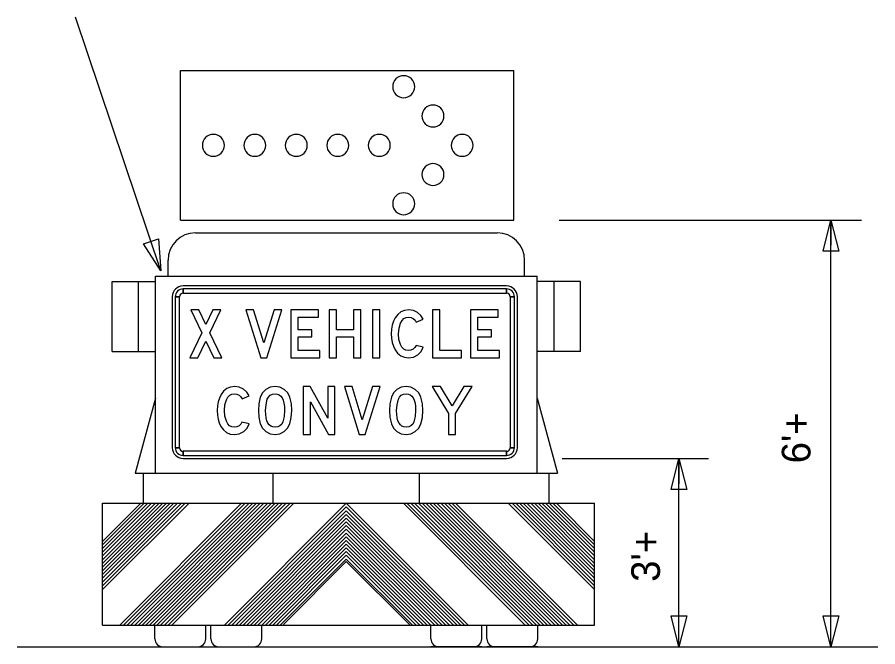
# Model space of a CAD drawing. Extents: x 1807779 to 1818251, y 673292 to 678849.
# Drawn here: x 1817437.6 to 1817617.7, y 677196.4 to 677328.1 of the extents above; entities that cross this region are included whole.
import ezdxf

# ---------------------------------------------------------------- set-up
doc = ezdxf.new("R2010")
doc.units = 0
doc.layers.add('DSN_RDWY_Drive', color=7, linetype='Continuous')

msp = doc.modelspace()

# ---------------------------------------------------------------- linework, layer by layer
at = {"layer": 'DSN_RDWY_Drive'}
for p, q in [((1817467.69, 677275.08), (1817449.84, 677328.15)), ((1817471.79, 677316.98), (1817541.56, 677316.98)), ((1817471.79, 677285.69), (1817471.79, 677316.98)), ((1817541.56, 677285.69), (1817541.56, 677316.98)), ((1817471.79, 677285.69), (1817541.56, 677285.69)), ((1817551.03, 677285.69), (1817614.3, 677285.69)), ((1817607.93, 677196.38), (1817607.93, 677285.69)), ((1817607.93, 677285.69), (1817607.93, 677280.45)), ((1817474.93, 677283.01), (1817538.07, 677283.01)), ((1817469.19, 677273.98), (1817469.19, 677277.28)), ((1817543.82, 677273.98), (1817543.82, 677277.28)), ((1817466.59, 677232.72), (1817466.59, 677273.98)), ((1817466.59, 677273.98), (1817546.42, 677273.98)), ((1817546.42, 677232.72), (1817546.42, 677273.98)), ((1817457.48, 677258.15), (1817457.48, 677272.82)), ((1817457.48, 677272.82), (1817466.59, 677272.82)), ((1817463, 677258.15), (1817463, 677272.82)), ((1817555.52, 677272.82), (1817546.42, 677272.82)), ((1817550.01, 677258.15), (1817550.01, 677272.82)), ((1817555.52, 677258.15), (1817555.52, 677272.82)), ((1817540.05, 677271.91), (1817472.33, 677271.91)), ((1817472.33, 677270.41), (1817472.33, 677271.28)), ((1817540.05, 677271.28), (1817540.05, 677270.41)), ((1817470.08, 677269.65), (1817470.08, 677238.05)), ((1817470.7, 677269.65), (1817471.58, 677269.65)), ((1817540.8, 677269.65), (1817541.68, 677269.65)), ((1817542.3, 677238.05), (1817542.3, 677269.65)), ((1817457.48, 677258.15), (1817466.59, 677258.15)), ((1817555.52, 677258.15), (1817546.42, 677258.15)), ((1817466.59, 677248.43), (1817462.27, 677232.72)), ((1817546.42, 677248.43), (1817550.73, 677232.72)), ((1817471.58, 677238.05), (1817470.7, 677238.05)), ((1817541.68, 677238.05), (1817540.8, 677238.05)), ((1817472.33, 677236.42), (1817472.33, 677237.3)), ((1817540.05, 677237.3), (1817540.05, 677236.42)), ((1817472.33, 677235.8), (1817540.05, 677235.8)), ((1817551.68, 677235.8), (1817582.29, 677235.8)), ((1817576.12, 677196.38), (1817576.12, 677235.8)), ((1817576.12, 677235.8), (1817576.12, 677230.47)), ((1817462.27, 677232.72), (1817550.73, 677232.72)), ((1817464.07, 677226.41), (1817464.07, 677232.72)), ((1817491.19, 677226.41), (1817491.19, 677232.6)), ((1817521.82, 677226.41), (1817521.82, 677232.6)), ((1817548.94, 677226.41), (1817548.94, 677232.72)), ((1817455.5, 677226.41), (1817558.45, 677226.41)), ((1817455.5, 677226.41), (1817558.45, 677226.41)), ((1817455.5, 677226.41), (1817558.45, 677226.41)), ((1817455.5, 677226.41), (1817558.45, 677226.41)), ((1817455.5, 677200.91), (1817455.5, 677226.41)), ((1817455.5, 677218.43), (1817463.48, 677226.41)), ((1817455.5, 677209.15), (1817472.76, 677226.41)), ((1817455.5, 677209.93), (1817471.97, 677226.41)), ((1817455.5, 677210.72), (1817471.19, 677226.41)), ((1817455.5, 677211.49), (1817470.42, 677226.41)), ((1817455.5, 677212.27), (1817469.64, 677226.41)), ((1817455.5, 677213.05), (1817468.86, 677226.41)), ((1817455.5, 677213.82), (1817468.09, 677226.41)), ((1817455.5, 677214.6), (1817467.31, 677226.41)), ((1817455.5, 677215.38), (1817466.53, 677226.41)), ((1817455.5, 677216.16), (1817465.75, 677226.41)), ((1817455.5, 677216.93), (1817464.98, 677226.41)), ((1817455.5, 677217.71), (1817464.2, 677226.41)), ((1817455.5, 677208.38), (1817473.51, 677226.39)), ((1817459.09, 677200.91), (1817484.59, 677226.41)), ((1817459.86, 677200.91), (1817485.36, 677226.41)), ((1817460.64, 677200.91), (1817486.14, 677226.41)), ((1817461.43, 677200.91), (1817486.92, 677226.41)), ((1817462.2, 677200.91), (1817487.69, 677226.41)), ((1817462.98, 677200.91), (1817488.47, 677226.41)), ((1817463.76, 677200.91), (1817489.26, 677226.41)), ((1817464.54, 677200.91), (1817490.04, 677226.41)), ((1817465.31, 677200.91), (1817490.81, 677226.41)), ((1817466.09, 677200.91), (1817491.59, 677226.41)), ((1817466.87, 677200.91), (1817492.37, 677226.41)), ((1817467.64, 677200.91), (1817493.14, 677226.41)), ((1817468.42, 677200.91), (1817493.92, 677226.41)), ((1817469.2, 677200.91), (1817494.69, 677226.4)), ((1817469.98, 677200.91), (1817495.48, 677226.41)), ((1817481.01, 677200.91), (1817506.5, 677226.41)), ((1817481.78, 677200.91), (1817506.5, 677225.64)), ((1817532, 677200.91), (1817506.5, 677226.41)), ((1817531.19, 677200.96), (1817506.5, 677225.64)), ((1817543.96, 677200.91), (1817518.47, 677226.41)), ((1817544.74, 677200.91), (1817519.25, 677226.4)), ((1817545.52, 677200.91), (1817520.02, 677226.41)), ((1817546.3, 677200.91), (1817520.8, 677226.41)), ((1817547.07, 677200.91), (1817521.57, 677226.41)), ((1817547.85, 677200.91), (1817522.35, 677226.41)), ((1817548.63, 677200.91), (1817523.14, 677226.41)), ((1817549.4, 677200.91), (1817523.91, 677226.41)), ((1817550.18, 677200.91), (1817524.69, 677226.41)), ((1817550.97, 677200.91), (1817525.47, 677226.41)), ((1817551.75, 677200.91), (1817526.25, 677226.41)), ((1817552.52, 677200.91), (1817527.02, 677226.41)), ((1817553.3, 677200.91), (1817527.8, 677226.41)), ((1817554.08, 677200.91), (1817528.58, 677226.41)), ((1817554.85, 677200.91), (1817529.36, 677226.41)), ((1817558.45, 677208.38), (1817540.43, 677226.39)), ((1817558.45, 677209.15), (1817541.19, 677226.41)), ((1817558.45, 677209.93), (1817541.97, 677226.41)), ((1817558.45, 677210.72), (1817542.75, 677226.41)), ((1817558.45, 677211.49), (1817543.52, 677226.41)), ((1817558.45, 677212.27), (1817544.3, 677226.41)), ((1817558.45, 677213.05), (1817545.08, 677226.41)), ((1817558.45, 677213.82), (1817545.85, 677226.41)), ((1817558.45, 677214.6), (1817546.63, 677226.41)), ((1817558.45, 677215.38), (1817547.41, 677226.41)), ((1817558.45, 677216.16), (1817548.19, 677226.41)), ((1817558.45, 677216.93), (1817548.96, 677226.41)), ((1817558.45, 677217.71), (1817549.74, 677226.41)), ((1817558.45, 677218.43), (1817550.46, 677226.41)), ((1817558.45, 677200.91), (1817558.45, 677226.41)), ((1817482.56, 677200.91), (1817506.5, 677224.86)), ((1817483.34, 677200.91), (1817506.5, 677224.07)), ((1817530.45, 677200.91), (1817506.5, 677224.86)), ((1817529.67, 677200.91), (1817506.5, 677224.07)), ((1817484.11, 677200.91), (1817506.5, 677223.3)), ((1817484.89, 677200.91), (1817506.5, 677222.52)), ((1817485.67, 677200.91), (1817506.5, 677221.74)), ((1817528.9, 677200.91), (1817506.5, 677223.3)), ((1817528.12, 677200.91), (1817506.5, 677222.52)), ((1817527.34, 677200.91), (1817506.5, 677221.74)), ((1817486.44, 677200.91), (1817506.5, 677220.97)), ((1817487.23, 677200.91), (1817506.5, 677220.19)), ((1817526.57, 677200.91), (1817506.5, 677220.97)), ((1817525.79, 677200.91), (1817506.5, 677220.19)), ((1817488.01, 677200.91), (1817506.5, 677219.41)), ((1817488.79, 677200.91), (1817506.5, 677218.63)), ((1817525.01, 677200.91), (1817506.5, 677219.41)), ((1817524.22, 677200.91), (1817506.5, 677218.63)), ((1817489.56, 677200.91), (1817506.5, 677217.86)), ((1817490.34, 677200.91), (1817506.5, 677217.08)), ((1817491.12, 677200.91), (1817506.5, 677216.3)), ((1817523.45, 677200.91), (1817506.5, 677217.86)), ((1817522.67, 677200.91), (1817506.5, 677217.08)), ((1817521.89, 677200.91), (1817506.5, 677216.3)), ((1817491.89, 677200.91), (1817506.5, 677215.53)), ((1817492.67, 677200.91), (1817506.5, 677214.75)), ((1817521.12, 677200.91), (1817506.5, 677215.53)), ((1817520.34, 677200.91), (1817506.5, 677214.75)), ((1817493.32, 677201.06), (1817506.5, 677214.25)), ((1817519.84, 677200.91), (1817506.5, 677214.25)), ((1817455.5, 677200.91), (1817558.45, 677200.91)), ((1817455.5, 677200.91), (1817558.45, 677200.91)), ((1817455.5, 677200.91), (1817558.45, 677200.91)), ((1817455.5, 677200.91), (1817558.45, 677200.91)), ((1817466.44, 677198.03), (1817466.44, 677200.91)), ((1817477.07, 677198.03), (1817477.07, 677200.91)), ((1817478.17, 677198.03), (1817478.17, 677200.91)), ((1817488.81, 677198.03), (1817488.81, 677200.91)), ((1817524.2, 677198.03), (1817524.2, 677200.91)), ((1817534.83, 677198.03), (1817534.83, 677200.91)), ((1817535.93, 677198.03), (1817535.93, 677200.91)), ((1817546.57, 677198.03), (1817546.57, 677200.91)), ((1817437.62, 677196.38), (1817617.73, 677196.38)), ((1817466.44, 677196.38), (1817477.07, 677196.38)), ((1817466.44, 677196.38), (1817477.07, 677196.38)), ((1817466.44, 677196.38), (1817477.07, 677196.38)), ((1817466.44, 677196.38), (1817477.07, 677196.38)), ((1817478.17, 677196.38), (1817488.81, 677196.38)), ((1817478.17, 677196.38), (1817488.81, 677196.38)), ((1817478.17, 677196.38), (1817488.81, 677196.38)), ((1817478.17, 677196.38), (1817488.81, 677196.38)), ((1817534.83, 677196.38), (1817524.2, 677196.38)), ((1817534.83, 677196.38), (1817524.2, 677196.38)), ((1817534.83, 677196.38), (1817524.2, 677196.38)), ((1817534.83, 677196.38), (1817524.2, 677196.38)), ((1817546.57, 677196.38), (1817535.93, 677196.38)), ((1817546.57, 677196.38), (1817535.93, 677196.38)), ((1817546.57, 677196.38), (1817535.93, 677196.38)), ((1817546.57, 677196.38), (1817535.93, 677196.38))]:
    msp.add_line(p, q, dxfattribs=at)
for points in [[(1817606.31, 677279.19), (1817607.93, 677285.69), (1817609.56, 677279.19)], [(1817467.16, 677281.75), (1817467.69, 677275.08), (1817464.08, 677280.72)], [(1817540.05, 677271.28), (1817472.33, 677271.28), (1817472.33, 677270.41), (1817540.05, 677270.41), (1817540.05, 677271.28)], [(1817470.7, 677269.65), (1817470.7, 677238.05), (1817471.58, 677238.05), (1817471.58, 677269.65), (1817470.7, 677269.65)], [(1817541.68, 677238.05), (1817541.68, 677269.65), (1817540.8, 677269.65), (1817540.8, 677238.05), (1817541.68, 677238.05)], [(1817480.44, 677256.86), (1817477.94, 677262.11), (1817480.23, 677266.89), (1817478.55, 677266.89), (1817477.1, 677263.86), (1817475.66, 677266.89), (1817473.98, 677266.89), (1817476.26, 677262.1), (1817473.74, 677256.86), (1817475.42, 677256.86), (1817477.09, 677260.35), (1817478.76, 677256.86)], [(1817492.97, 677266.89), (1817491.38, 677266.89), (1817489.23, 677259.96), (1817487.08, 677266.89), (1817485.5, 677266.89), (1817488.61, 677256.86), (1817489.85, 677256.86)], [(1817500.97, 677258.38), (1817496.42, 677258.38), (1817496.42, 677261.22), (1817499.26, 677261.22), (1817499.26, 677262.73), (1817496.42, 677262.73), (1817496.42, 677265.38), (1817500.66, 677265.38), (1817500.66, 677266.89), (1817494.9, 677266.89), (1817494.9, 677256.86), (1817500.97, 677256.86)], [(1817509.52, 677256.86), (1817509.52, 677266.89), (1817508.01, 677266.89), (1817508.01, 677262.73), (1817504.41, 677262.73), (1817504.41, 677266.89), (1817502.9, 677266.89), (1817502.9, 677256.86), (1817504.41, 677256.86), (1817504.41, 677261.22), (1817508.01, 677261.22), (1817508.01, 677256.86)], [(1817513.5, 677256.86), (1817513.5, 677266.89), (1817511.99, 677266.89), (1817511.99, 677256.86)], [(1817522.6, 677259.09), (1817521.09, 677259.47), (1817520.86, 677259.03), (1817520.5, 677258.68), (1817520.03, 677258.45), (1817519.5, 677258.38), (1817518.98, 677258.46), (1817518.52, 677258.7), (1817518.14, 677259.09), (1817517.83, 677259.65), (1817517.52, 677260.68), (1817517.42, 677261.88), (1817517.53, 677263.08), (1817517.85, 677264.11), (1817518.16, 677264.66), (1817518.55, 677265.06), (1817519.01, 677265.3), (1817519.55, 677265.38), (1817520.05, 677265.31), (1817520.51, 677265.1), (1817520.89, 677264.77), (1817521.15, 677264.35), (1817522.6, 677264.92), (1817522.11, 677265.73), (1817521.4, 677266.36), (1817520.53, 677266.76), (1817519.58, 677266.89), (1817518.69, 677266.79), (1817517.92, 677266.47), (1817517.26, 677265.95), (1817516.72, 677265.22), (1817516.36, 677264.5), (1817516.11, 677263.7), (1817515.96, 677262.83), (1817515.91, 677261.88), (1817515.96, 677260.94), (1817516.11, 677260.07), (1817516.36, 677259.27), (1817516.71, 677258.55), (1817517.24, 677257.81), (1817517.89, 677257.28), (1817518.65, 677256.97), (1817519.53, 677256.86), (1817520.55, 677257.02), (1817521.46, 677257.48), (1817522.18, 677258.19)], [(1817530.6, 677256.86), (1817530.6, 677258.38), (1817526.04, 677258.38), (1817526.04, 677266.89), (1817524.53, 677266.89), (1817524.53, 677256.86)], [(1817538.59, 677258.38), (1817534.04, 677258.38), (1817534.04, 677261.22), (1817536.88, 677261.22), (1817536.88, 677262.73), (1817534.04, 677262.73), (1817534.04, 677265.38), (1817538.28, 677265.38), (1817538.28, 677266.89), (1817532.52, 677266.89), (1817532.52, 677256.86), (1817538.59, 677256.86)], [(1817486.16, 677243.04), (1817484.64, 677243.42), (1817484.42, 677242.98), (1817484.05, 677242.63), (1817483.58, 677242.4), (1817483.06, 677242.33), (1817482.53, 677242.4), (1817482.08, 677242.64), (1817481.7, 677243.04), (1817481.39, 677243.6), (1817481.08, 677244.63), (1817480.98, 677245.83), (1817481.08, 677247.03), (1817481.4, 677248.06), (1817481.72, 677248.61), (1817482.11, 677249.01), (1817482.57, 677249.25), (1817483.11, 677249.33), (1817483.61, 677249.26), (1817484.07, 677249.05), (1817484.45, 677248.72), (1817484.7, 677248.3), (1817486.16, 677248.87), (1817485.67, 677249.68), (1817484.95, 677250.3), (1817484.08, 677250.71), (1817483.13, 677250.84), (1817482.25, 677250.74), (1817481.48, 677250.42), (1817480.82, 677249.9), (1817480.27, 677249.17), (1817479.92, 677248.44), (1817479.67, 677247.65), (1817479.52, 677246.78), (1817479.46, 677245.83), (1817479.51, 677244.89), (1817479.66, 677244.02), (1817479.91, 677243.22), (1817480.26, 677242.5), (1817480.8, 677241.76), (1817481.45, 677241.23), (1817482.21, 677240.91), (1817483.08, 677240.81), (1817484.1, 677240.96), (1817485.02, 677241.43), (1817485.73, 677242.14)], [(1817495.09, 677245.83), (1817494.99, 677247.26), (1817494.68, 677248.6), (1817494.23, 677249.51), (1817493.51, 677250.23), (1817492.6, 677250.69), (1817491.58, 677250.84), (1817490.56, 677250.69), (1817489.66, 677250.23), (1817488.94, 677249.51), (1817488.49, 677248.6), (1817488.19, 677247.26), (1817488.09, 677245.83), (1817488.19, 677244.41), (1817488.49, 677243.07), (1817488.94, 677242.16), (1817489.66, 677241.44), (1817490.56, 677240.97), (1817491.58, 677240.81), (1817492.6, 677240.96), (1817493.5, 677241.43), (1817494.22, 677242.14), (1817494.67, 677243.05), (1817494.98, 677244.4)], [(1817504.12, 677240.81), (1817504.12, 677250.84), (1817502.6, 677250.84), (1817502.6, 677244.25), (1817498.95, 677250.84), (1817497.49, 677250.84), (1817497.49, 677240.81), (1817499.01, 677240.81), (1817499.01, 677247.62), (1817502.78, 677240.81)], [(1817513.58, 677250.84), (1817512, 677250.84), (1817509.84, 677243.91), (1817507.69, 677250.84), (1817506.11, 677250.84), (1817509.22, 677240.81), (1817510.47, 677240.81)], [(1817522.52, 677245.83), (1817522.42, 677247.26), (1817522.11, 677248.6), (1817521.66, 677249.51), (1817520.94, 677250.23), (1817520.03, 677250.69), (1817519.01, 677250.84), (1817517.99, 677250.69), (1817517.09, 677250.23), (1817516.37, 677249.51), (1817515.92, 677248.6), (1817515.62, 677247.26), (1817515.52, 677245.83), (1817515.62, 677244.41), (1817515.92, 677243.07), (1817516.37, 677242.16), (1817517.09, 677241.44), (1817517.99, 677240.97), (1817519.01, 677240.81), (1817520.03, 677240.96), (1817520.93, 677241.43), (1817521.65, 677242.14), (1817522.1, 677243.05), (1817522.41, 677244.4)], [(1817532.86, 677250.84), (1817531.08, 677250.84), (1817528.62, 677246.84), (1817526.21, 677250.84), (1817524.45, 677250.84), (1817527.86, 677245.21), (1817527.86, 677240.81), (1817529.37, 677240.81), (1817529.37, 677245.17)], [(1817493.57, 677245.83), (1817493.49, 677244.61), (1817493.22, 677243.48), (1817492.98, 677243), (1817492.6, 677242.64), (1817492.13, 677242.4), (1817491.59, 677242.33), (1817491.12, 677242.38), (1817490.72, 677242.54), (1817490.37, 677242.82), (1817490.1, 677243.2), (1817489.88, 677243.69), (1817489.72, 677244.29), (1817489.63, 677245), (1817489.6, 677245.83), (1817489.69, 677247.04), (1817489.95, 677248.17), (1817490.19, 677248.64), (1817490.57, 677249.01), (1817491.05, 677249.25), (1817491.59, 677249.33), (1817492.05, 677249.27), (1817492.46, 677249.11), (1817492.8, 677248.84), (1817493.08, 677248.45), (1817493.29, 677247.96), (1817493.45, 677247.36), (1817493.54, 677246.65)], [(1817521.01, 677245.83), (1817520.92, 677244.61), (1817520.65, 677243.48), (1817520.41, 677243), (1817520.03, 677242.64), (1817519.56, 677242.4), (1817519.02, 677242.33), (1817518.55, 677242.38), (1817518.15, 677242.54), (1817517.81, 677242.82), (1817517.53, 677243.2), (1817517.31, 677243.69), (1817517.15, 677244.29), (1817517.06, 677245), (1817517.03, 677245.83), (1817517.12, 677247.04), (1817517.39, 677248.17), (1817517.62, 677248.64), (1817518, 677249.01), (1817518.48, 677249.25), (1817519.02, 677249.33), (1817519.49, 677249.27), (1817519.89, 677249.11), (1817520.23, 677248.84), (1817520.51, 677248.45), (1817520.72, 677247.96), (1817520.88, 677247.36), (1817520.97, 677246.65)], [(1817472.33, 677236.42), (1817540.05, 677236.42), (1817540.05, 677237.3), (1817472.33, 677237.3), (1817472.33, 677236.42)], [(1817574.5, 677229.3), (1817576.12, 677235.8), (1817577.75, 677229.3)], [(1817577.75, 677202.88), (1817576.12, 677196.38), (1817574.5, 677202.88)], [(1817609.56, 677202.88), (1817607.93, 677196.38), (1817606.31, 677202.88)]]:
    msp.add_lwpolyline(points, close=True, dxfattribs=at)
for centre, radius, start, end in [((1817518.51, 677313.6), 2.3, 0, 180), ((1817518.51, 677313.6), 2.3, 180, 0), ((1817524.63, 677307.47), 2.3, 0, 180), ((1817524.63, 677307.47), 2.3, 180, 0), ((1817478.67, 677301.33), 2.3, 0, 180), ((1817487.35, 677301.33), 2.3, 0, 180), ((1817496.03, 677301.33), 2.3, 0, 180), ((1817504.71, 677301.33), 2.3, 0, 180), ((1817513.39, 677301.33), 2.3, 0, 180), ((1817530.75, 677301.33), 2.3, 0, 180), ((1817478.67, 677301.33), 2.3, 180, 0), ((1817487.35, 677301.33), 2.3, 180, 0), ((1817496.03, 677301.33), 2.3, 180, 0), ((1817504.71, 677301.33), 2.3, 180, 0), ((1817513.39, 677301.33), 2.3, 180, 0), ((1817530.75, 677301.33), 2.3, 180, 0), ((1817524.63, 677295.22), 2.3, 0, 180), ((1817524.63, 677295.22), 2.3, 180, 0), ((1817518.51, 677289.1), 2.3, 0, 180), ((1817518.51, 677289.1), 2.3, 180, 0), ((1817474.93, 677277.28), 5.74, 90, 180), ((1817538.07, 677277.28), 5.74, 0, 90), ((1817472.33, 677269.65), 2.26, 90.0002, 179.9998), ((1817472.33, 677269.65), 1.63, 90.0002, 179.9998), ((1817472.33, 677269.65), 0.752, 90.0002, 179.9998), ((1817540.05, 677269.65), 2.26, 0, 90.0002), ((1817540.05, 677269.65), 1.63, 0, 90.0002), ((1817540.05, 677269.65), 0.752, 0, 90.0002), ((1817472.33, 677238.05), 2.26, 179.9998, 270.0001), ((1817472.33, 677238.05), 1.63, 179.9998, 270.0001), ((1817472.33, 677238.05), 0.752, 179.9998, 270.0001), ((1817540.05, 677238.05), 2.26, 270.0001, 0.0003), ((1817540.05, 677238.05), 1.63, 270.0001, 0.0003), ((1817540.05, 677238.05), 0.752, 270.0001, 0.0003), ((1817468.09, 677198.03), 1.65, 180, 270), ((1817475.42, 677198.03), 1.65, 270, 0), ((1817479.82, 677198.03), 1.65, 180, 270), ((1817487.16, 677198.03), 1.65, 270, 0), ((1817525.85, 677198.03), 1.65, 180, 270), ((1817533.18, 677198.03), 1.65, 270, 0), ((1817537.58, 677198.03), 1.65, 180, 270), ((1817544.92, 677198.03), 1.65, 270, 0)]:
    msp.add_arc(centre, radius, start, end, dxfattribs=at)

# ---------------------------------------------------------------- texts
for s, p in [("6'+", (1817603.64, 677234.77)), ("3'+", (1817572.14, 677209.97))]:
    msp.add_text(s, height=6, rotation=90, dxfattribs=at).set_placement(p)

doc.saveas('drawing.dxf')
